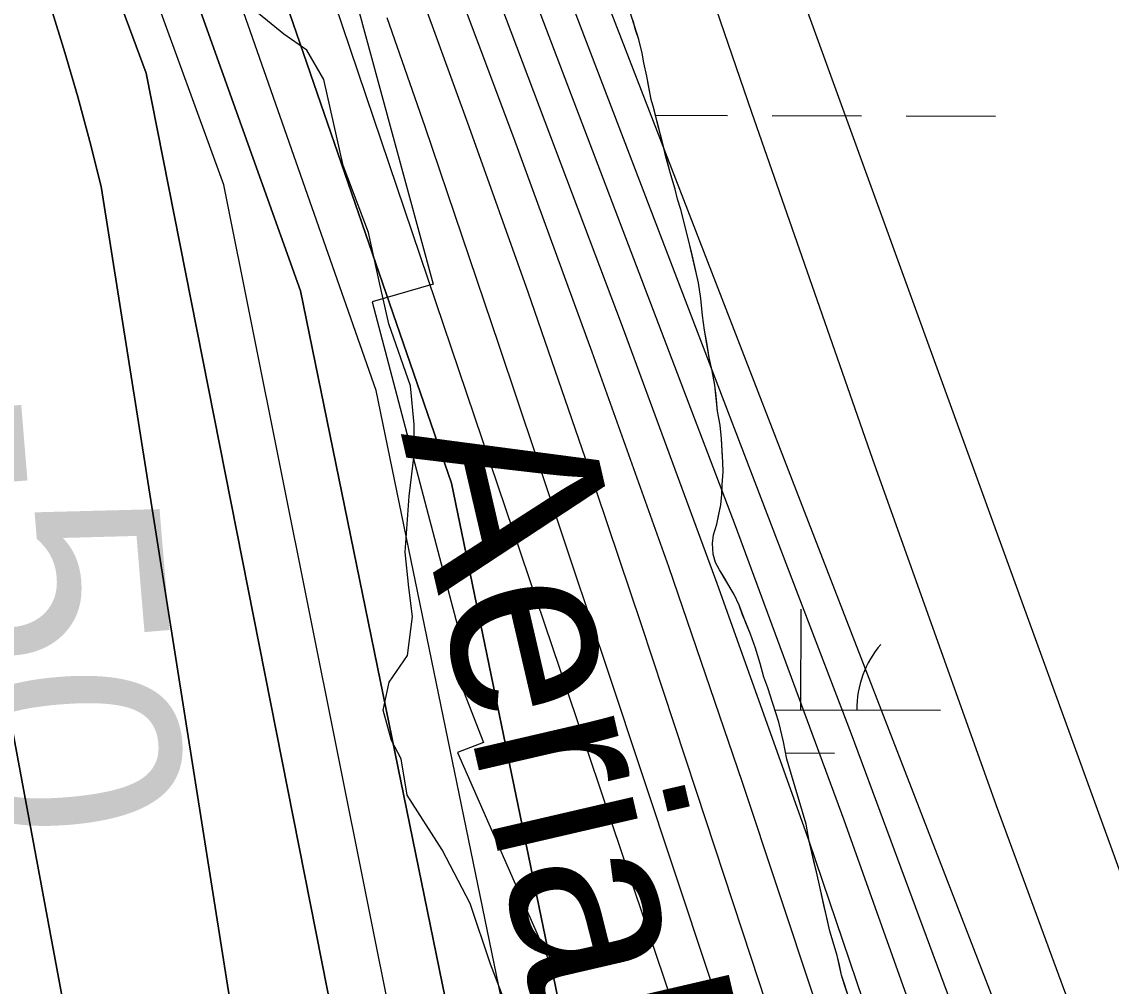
# Model space of a CAD drawing. Extents: x 3172297 to 3210190, y 958463 to 983887.
# Drawn here: x 3201321.7 to 3201711.5, y 980346.5 to 980691.6 of the extents above; entities that cross this region are included whole.
import ezdxf

# ---------------------------------------------------------------- set-up
doc = ezdxf.new("R2010")
doc.units = 0
for name, color, linetype in [('V-RIVR-EDGE', 7, 'Continuous'), ('V-RIVR-IDEN', 7, 'Continuous'), ('V-RRAP-RVMT', 7, 'Continuous'), ('V-SITE-VEGE', 7, 'Continuous'), ('V-TOPO-DPTH', 7, 'Continuous'), ('V-TOPO-MAJR', 7, 'Continuous'), ('V-TOPO-MAJR-IDEN', 7, 'Continuous'), ('V-TOPO-MINR', 7, 'Continuous'), ('V-TOPO-WATR', 7, 'Continuous'), ('V-WETL-SWMP', 7, 'Continuous')]:
    doc.layers.add(name, color=color, linetype=linetype)

msp = doc.modelspace()

# ---------------------------------------------------------------- linework, layer by layer
at = {"layer": 'V-RIVR-EDGE'}
msp.add_lwpolyline([(3201511.43, 980296.95), (3201489.4, 980354.38), (3201482.07, 980376.13), (3201472.12, 980395.28), (3201459.56, 980414.88), (3201457.42, 980427.92), (3201453.96, 980434.45), (3201450.94, 980445.33), (3201453.14, 980455.32), (3201459.68, 980464.86), (3201461.46, 980478.77), (3201460.18, 980489.2), (3201458.9, 980501.81), (3201460.26, 980521.81), (3201462.03, 980536.58), (3201462.06, 980547.45), (3201460.79, 980561.36), (3201453.02, 980583.55), (3201449.58, 980598.77), (3201445.71, 980616.17), (3201436.64, 980640.1), (3201429.76, 980670.98), (3201423.7, 980681.42), (3201415.46, 980687.09), (3201406.35, 980694.51)], dxfattribs=at)
at = {"layer": 'V-RRAP-RVMT'}
for p, q in [((3201402.93, 980839.93), (3201468.94, 980597.67)), ((3201468.94, 980597.67), (3201447.02, 980591.38)), ((3201447.02, 980591.38), (3201480.54, 980464.17)), ((3201480.54, 980464.17), (3201475.55, 980462.82)), ((3201475.55, 980462.82), (3201486.88, 980433.75)), ((3201486.88, 980433.75), (3201477.59, 980430.12)), ((3201477.59, 980430.12), (3201512.59, 980350.57)), ((3201512.59, 980350.57), (3201505.3, 980346.51))]:
    msp.add_line(p, q, dxfattribs=at)
at = {"layer": 'V-SITE-VEGE'}
for p, q in [((3201542.43, 980685.27), (3201535.05, 980708.93)), ((3201543.67, 980680.31), (3201542.43, 980685.27)), ((3201544.27, 980676.85), (3201543.67, 980680.31)), ((3201545.35, 980672.06), (3201544.27, 980676.85)), ((3201546.87, 980663.8), (3201545.35, 980672.06)), ((3201547.81, 980660.5), (3201546.87, 980663.8)), ((3201553.87, 980636.86), (3201547.81, 980660.5)), ((3201555.43, 980631.73), (3201553.87, 980636.86)), ((3201556.37, 980628.09), (3201555.43, 980631.73)), ((3201557.46, 980624.46), (3201556.37, 980628.09)), ((3201560.42, 980613.05), (3201557.46, 980624.46)), ((3201563.81, 980598.18), (3201560.42, 980613.05)), ((3201564.71, 980592.57), (3201563.81, 980598.18)), ((3201565.27, 980586.47), (3201564.71, 980592.57)), ((3201566.02, 980581.19), (3201565.27, 980586.47)), ((3201567.68, 980571.45), (3201566.02, 980581.19)), ((3201568.76, 980566.66), (3201567.68, 980571.45)), ((3201569.67, 980561.54), (3201568.76, 980566.66)), ((3201570.68, 980552.31), (3201569.67, 980561.54)), ((3201571.59, 980547.19), (3201570.68, 980552.31)), ((3201572.01, 980542.41), (3201571.59, 980547.19)), ((3201572.54, 980534), (3201572.01, 980542.41)), ((3201572.65, 980530.54), (3201572.54, 980534)), ((3201572.25, 980525.94), (3201572.65, 980530.54)), ((3201572.2, 980522.48), (3201572.25, 980525.94)), ((3201571.81, 980518.71), (3201572.2, 980522.48)), ((3201570.38, 980511.81), (3201571.81, 980518.71)), ((3201569.17, 980508.05), (3201570.38, 980511.81)), ((3201568.8, 980504.92), (3201569.17, 980508.05)), ((3201569.07, 980501.13), (3201568.8, 980504.92)), ((3201569.85, 980498.16), (3201569.07, 980501.13)), ((3201571.29, 980495.5), (3201569.85, 980498.16)), ((3201576.58, 980486.69), (3201571.29, 980495.5)), ((3201578.34, 980482.88), (3201576.58, 980486.69)), ((3201580.71, 980476.58), (3201578.34, 980482.88)), ((3201582.46, 980472.44), (3201580.71, 980476.58)), ((3201584.19, 980467.48), (3201582.46, 980472.44)), ((3201585.92, 980462.02), (3201584.19, 980467.48)), ((3201587.16, 980457.06), (3201585.92, 980462.02)), ((3201588.58, 980453.25), (3201587.16, 980457.06)), ((3201590.47, 980447.62), (3201588.58, 980453.25)), ((3201592.51, 980441.01), (3201590.47, 980447.62)), ((3201594.21, 980433.9), (3201592.51, 980441.01)), ((3201595.44, 980427.79), (3201594.21, 980433.9)), ((3201601.07, 980408.94), (3201595.44, 980427.79)), ((3201602.32, 980404.47), (3201601.07, 980408.94)), ((3201603.38, 980398.37), (3201602.32, 980404.47)), ((3201606.01, 980387.46), (3201603.38, 980398.37)), ((3201610.79, 980366.15), (3201606.01, 980387.46)), ((3201613.45, 980357.55), (3201610.79, 980366.15)), ((3201614.99, 980350.44), (3201613.45, 980357.55)), ((3201617.98, 980341.34), (3201614.99, 980350.44))]:
    msp.add_line(p, q, dxfattribs=at)
at = {"layer": 'V-TOPO-DPTH'}
for points in [[(3201157.79, 981282.2), (3201159.58, 981273.02), (3201166.41, 981241.31), (3201174.15, 981209.81), (3201182.5, 981178.45), (3201191.7, 981147.32), (3201201.44, 981116.38), (3201211.98, 981085.69), (3201223.05, 981055.18), (3201301.5, 980847.38), (3201307.3, 980831.95), (3201313.09, 980816.52), (3201318.85, 980801.08), (3201324.59, 980785.64), (3201366.25, 980673.19), (3201515.95, 979915.4), (3201520.96, 979892.38), (3201610.22, 979532.27), (3201610.24, 979532.2), (3201610.28, 979531.99), (3201610.92, 979528.37), (3201611.28, 979525.72), (3201611.53, 979523.76), (3201668.83, 979062.84)], [(3201370.78, 980830.58), (3201475.4, 980526.55), (3201652.06, 979671.64), (3201652.32, 979666.41), (3201652.91, 979661.21), (3201653.71, 979656.02), (3201662.23, 979610.68), (3201667.3, 979582.81), (3201672.15, 979554.9), (3201676.69, 979526.94), (3201681, 979498.94)], [(3201370.78, 980830.58), (3201475.4, 980526.55), (3201652.06, 979671.64), (3201652.32, 979666.41), (3201652.91, 979661.21), (3201653.71, 979656.02), (3201662.23, 979610.68), (3201667.3, 979582.81), (3201672.15, 979554.9), (3201676.69, 979526.94), (3201681, 979498.94)], [(3201668.83, 979062.84), (3201611.53, 979523.76), (3201611.28, 979525.72), (3201610.92, 979528.37), (3201610.28, 979531.99), (3201610.24, 979532.2), (3201610.22, 979532.27), (3201520.96, 979892.38), (3201515.95, 979915.4), (3201366.25, 980673.19), (3201324.59, 980785.64)], [(3201358.09, 980772.48), (3201421.37, 980595.3), (3201580.84, 979815.97), (3201581.98, 979802.43), (3201583.89, 979788.98), (3201586.31, 979775.58), (3201630, 979567.94), (3201632.71, 979554.66), (3201635.32, 979541.35), (3201637.76, 979528.02), (3201640.09, 979514.66), (3201662.49, 979381.83)], [(3201662.49, 979381.83), (3201640.09, 979514.66), (3201637.76, 979528.02), (3201635.32, 979541.35), (3201632.71, 979554.66), (3201630, 979567.94), (3201586.31, 979775.58), (3201583.89, 979788.98), (3201581.98, 979802.43), (3201580.84, 979815.97), (3201421.37, 980595.3), (3201358.09, 980772.48)], [(3201508.51, 979494.91), (3201507.42, 979501.52), (3201506.26, 979508.13), (3201505.27, 979513.48), (3201504.49, 979517.39), (3201503.65, 979521.29), (3201502.7, 979525.16), (3201501.68, 979529.01), (3201500.64, 979532.86), (3201499.62, 979536.71), (3201498.64, 979540.58), (3201497.69, 979544.45), (3201425, 979847.84), (3201417.06, 979882.61), (3201409.63, 979917.47), (3201402.96, 979952.49), (3201396.79, 979987.6), (3201391.01, 980022.8), (3201385.26, 980058), (3201379.56, 980093.21), (3201373.87, 980128.42), (3201371.49, 980143.26), (3201365.19, 980185.95), (3201264.89, 980725.18)], [(3201264.89, 980725.18), (3201365.19, 980185.95), (3201371.49, 980143.26), (3201373.87, 980128.42), (3201379.56, 980093.21), (3201385.26, 980058), (3201391.01, 980022.8), (3201396.79, 979987.6), (3201402.96, 979952.49), (3201409.63, 979917.47), (3201417.06, 979882.61), (3201425, 979847.84), (3201497.69, 979544.45), (3201498.64, 979540.58), (3201499.62, 979536.71), (3201500.64, 979532.86), (3201501.68, 979529.01), (3201502.7, 979525.16), (3201503.65, 979521.29), (3201504.49, 979517.39), (3201505.27, 979513.48), (3201506.26, 979508.13), (3201507.42, 979501.52), (3201508.51, 979494.91)], [(3201553.69, 979492.11), (3201550.64, 979510.36), (3201547.38, 979528.58), (3201543.97, 979546.78), (3201518.06, 979681.13), (3201513.93, 979702.25), (3201509.74, 979723.35), (3201505.45, 979744.44), (3201501.09, 979765.51), (3201496.68, 979786.57), (3201492.27, 979807.62), (3201487.85, 979828.68), (3201483.43, 979849.74), (3201448.64, 980015.46), (3201442.46, 980048.41), (3201437.24, 980081.49), (3201350.14, 980632.66), (3201346.08, 980648.72), (3201341.78, 980664.71), (3201337.13, 980680.6), (3201332.25, 980696.43)], [(3201332.25, 980696.43), (3201337.13, 980680.6), (3201341.78, 980664.71), (3201346.08, 980648.72), (3201350.14, 980632.66), (3201437.24, 980081.49), (3201442.46, 980048.41), (3201448.64, 980015.46), (3201483.43, 979849.74), (3201487.85, 979828.68), (3201492.27, 979807.62), (3201496.68, 979786.57), (3201501.09, 979765.51), (3201505.45, 979744.44), (3201509.74, 979723.35), (3201513.93, 979702.25), (3201518.06, 979681.13), (3201543.97, 979546.78), (3201547.38, 979528.58), (3201550.64, 979510.36), (3201553.69, 979492.11)], [(3201809.12, 978868.74), (3201808.02, 979599.38), (3201806.9, 979604.17), (3201805.61, 979608.91), (3201804.22, 979613.62), (3201723.46, 979869.94), (3201688.07, 979981.36), (3201652.33, 980092.67), (3201616.06, 980203.8), (3201579.44, 980314.82), (3201531.71, 980458.37), (3201518.66, 980497.52), (3201505.59, 980536.66), (3201492.47, 980575.79), (3201479.31, 980614.91), (3201465.99, 980653.97), (3201452.46, 980692.95)]]:
    msp.add_lwpolyline(points, dxfattribs=at)
at = {"layer": 'V-TOPO-MAJR'}
for points in [[(3202044.28, 979127.19), (3201978.2, 979632.56), (3201975.67, 979648.85), (3201972.63, 979665.02), (3201968.81, 979681.03), (3201964.48, 979696.93), (3201959.61, 979712.69), (3201954.52, 979728.38), (3201949.12, 979743.97), (3201943.51, 979759.49), (3201936.86, 979777.32), (3201927.8, 979801.72), (3201918.77, 979826.13), (3201909.81, 979850.56), (3201900.9, 979875), (3201535.9, 980879.59)], [(3201914.6, 978755.84), (3201850.07, 979570.26), (3201845.95, 979593.65), (3201841.36, 979616.94), (3201836.04, 979640.07), (3201830.24, 979663.1), (3201804.34, 979759.66), (3201792.06, 979804.27), (3201779.38, 979848.78), (3201766.13, 979893.11), (3201752.48, 979937.33), (3201738.53, 979981.46), (3201724.57, 980025.59), (3201710.59, 980069.71), (3201696.59, 980113.82), (3201665.28, 980212.4), (3201634.87, 980305.55), (3201603.46, 980398.35), (3201570.56, 980490.62), (3201536.66, 980582.56), (3201439.4, 980839.94)]]:
    msp.add_lwpolyline(points, dxfattribs=at)
at = {"layer": 'V-TOPO-MINR'}
for points in [[(3201668.83, 979062.84), (3201611.53, 979523.76), (3201611.28, 979525.72), (3201610.92, 979528.37), (3201610.28, 979531.99), (3201610.24, 979532.2), (3201610.22, 979532.27), (3201520.96, 979892.38), (3201515.95, 979915.4), (3201366.25, 980673.19), (3201324.59, 980785.64), (3201318.85, 980801.08), (3201313.09, 980816.52), (3201307.3, 980831.95), (3201301.5, 980847.38), (3201223.05, 981055.18), (3201211.98, 981085.69), (3201201.44, 981116.38), (3201191.7, 981147.32), (3201182.5, 981178.45), (3201174.15, 981209.81), (3201166.41, 981241.31), (3201159.58, 981273.02), (3201157.79, 981282.2)], [(3201972.56, 979390.35), (3201943.18, 979604.34), (3201939.39, 979627.88), (3201934.86, 979651.26), (3201929.23, 979674.41), (3201922.88, 979697.39), (3201896.38, 979785.18), (3201875.52, 979851.7), (3201853.71, 979917.9), (3201830.48, 979983.61), (3201806.3, 980048.99), (3201762.19, 980164.48), (3201715.88, 980287.6), (3201670.43, 980411.02), (3201626.26, 980534.91), (3201582.94, 980659.11), (3201511.36, 980867.81), (3201504.88, 980891.37), (3201500.4, 980915.17), (3201500.25, 980917.55)], [(3201926.54, 979471.18), (3201922.86, 979499.22), (3201919.06, 979527.24), (3201915.06, 979555.24), (3201910.94, 979583.22), (3201904.19, 979627.91), (3201903.23, 979633.5), (3201902.1, 979639.06), (3201900.74, 979644.56), (3201899.22, 979650.02), (3201834.67, 979864.64), (3201799.46, 979976.94), (3201762.54, 980088.65), (3201723.03, 980199.47), (3201681.81, 980309.71), (3201457.63, 980888.58)], [(3201990.64, 978694.82), (3201882.91, 979602), (3201880.72, 979616.22), (3201878.23, 979630.39), (3201875.29, 979644.47), (3201872.06, 979658.5), (3201869.97, 979666.92), (3201867.47, 979676.66), (3201864.87, 979686.39), (3201862.12, 979696.06), (3201859.26, 979705.71), (3201856.33, 979715.34), (3201853.39, 979724.97), (3201850.46, 979734.6), (3201847.53, 979744.23), (3201780.67, 979964.12), (3201743.06, 980083.27), (3201703.78, 980201.84), (3201662.01, 980319.56), (3201618.58, 980436.72), (3201451.7, 980872.67)], [(3201958.76, 978645.84), (3201869.54, 979558.28), (3201864.2, 979590.81), (3201858.18, 979623.19), (3201851.14, 979655.38), (3201843.43, 979687.42), (3201836.36, 979714.88), (3201829.36, 979741.26), (3201822.11, 979767.57), (3201814.47, 979793.76), (3201806.57, 979819.89), (3201798.48, 979845.96), (3201790.38, 979872.03), (3201782.29, 979898.1), (3201774.18, 979924.17), (3201723.67, 980086.63), (3201689.32, 980193.59), (3201653.64, 980300.1), (3201615.99, 980405.91), (3201577.02, 980511.28), (3201445.64, 980856.48)], [(3201864.95, 978891.79), (3201832.72, 979580.75), (3201829.81, 979596.14), (3201826.58, 979611.45), (3201822.9, 979626.66), (3201818.9, 979641.81), (3201774.33, 979800.73), (3201755.79, 979865.43), (3201736.77, 979929.98), (3201717.02, 979994.32), (3201696.79, 980058.51), (3201676.18, 980122.58), (3201655.53, 980186.65), (3201634.83, 980250.69), (3201614.1, 980314.73), (3201605.28, 980341.92), (3201579.6, 980419.36), (3201553.22, 980496.57), (3201525.81, 980573.4), (3201497.7, 980650), (3201432.92, 980822.93)], [(3201690.92, 979308.22), (3201660.27, 979502.58), (3201656.57, 979525.18), (3201652.7, 979547.75), (3201648.56, 979570.27), (3201644.24, 979592.77), (3201619.83, 979716.15), (3201618.3, 979725.27), (3201617.14, 979734.42), (3201616.53, 979743.63), (3201448.53, 980559.7), (3201368.32, 980788.5)], [(3201635.46, 979455.98), (3201622.91, 979524.77), (3201621.84, 979530.38), (3201620.74, 979535.99), (3201619.56, 979541.58), (3201618.33, 979547.16), (3201553.28, 979834.33), (3201549.73, 979852.36), (3201546.85, 979870.48), (3201393.94, 980633.18), (3201340.76, 980779.33)], [(3201662.49, 979381.83), (3201640.09, 979514.66), (3201637.76, 979528.02), (3201635.32, 979541.35), (3201632.71, 979554.66), (3201630, 979567.94), (3201586.31, 979775.58), (3201583.89, 979788.98), (3201581.98, 979802.43), (3201580.84, 979815.97), (3201421.37, 980595.3), (3201358.09, 980772.48)], [(3201508.51, 979494.91), (3201507.42, 979501.52), (3201506.26, 979508.13), (3201505.27, 979513.48), (3201504.49, 979517.39), (3201503.65, 979521.29), (3201502.7, 979525.16), (3201501.68, 979529.01), (3201500.64, 979532.86), (3201499.62, 979536.71), (3201498.64, 979540.58), (3201497.69, 979544.45), (3201425, 979847.84), (3201417.06, 979882.61), (3201409.63, 979917.47), (3201402.96, 979952.49), (3201396.79, 979987.6), (3201391.01, 980022.8), (3201385.26, 980058), (3201379.56, 980093.21), (3201373.87, 980128.42), (3201371.49, 980143.26), (3201365.19, 980185.95), (3201264.89, 980725.18)], [(3201829.48, 978854.16), (3201817.99, 979589.45), (3201816.21, 979598.19), (3201814.25, 979606.88), (3201812.04, 979615.51), (3201809.65, 979624.1), (3201746.8, 979837.64), (3201720.81, 979924.53), (3201694.3, 980011.26), (3201667.02, 980097.75), (3201639.22, 980184.08), (3201621.91, 980237.04), (3201602.35, 980296.76), (3201582.76, 980356.46), (3201563.1, 980416.15), (3201543.41, 980475.82), (3201523.37, 980535.37), (3201502.9, 980594.78), (3201481.81, 980653.96), (3201460.29, 980712.99)], [(3201553.69, 979492.11), (3201550.64, 979510.36), (3201547.38, 979528.58), (3201543.97, 979546.78), (3201518.06, 979681.13), (3201513.93, 979702.25), (3201509.74, 979723.35), (3201505.45, 979744.44), (3201501.09, 979765.51), (3201496.68, 979786.57), (3201492.27, 979807.62), (3201487.85, 979828.68), (3201483.43, 979849.74), (3201448.64, 980015.46), (3201442.46, 980048.41), (3201437.24, 980081.49), (3201350.14, 980632.66), (3201346.08, 980648.72), (3201341.78, 980664.71), (3201337.13, 980680.6), (3201332.25, 980696.43)], [(3201702.93, 979896.22), (3201656.75, 980035.19), (3201610.4, 980174.11), (3201563.79, 980312.94), (3201517.02, 980451.72), (3201433.69, 980698.18)], [(3201809.12, 978868.74), (3201808.02, 979599.38), (3201806.9, 979604.17), (3201805.61, 979608.91), (3201804.22, 979613.62), (3201723.46, 979869.94), (3201688.07, 979981.36), (3201652.33, 980092.67), (3201616.06, 980203.8), (3201579.44, 980314.82), (3201531.71, 980458.37), (3201518.66, 980497.52), (3201505.59, 980536.66), (3201492.47, 980575.79), (3201479.31, 980614.91), (3201465.99, 980653.97), (3201452.46, 980692.95)]]:
    msp.add_lwpolyline(points, dxfattribs=at)
at = {"layer": 'V-TOPO-WATR'}
msp.add_lwpolyline([(3201681, 979498.94), (3201676.69, 979526.94), (3201672.15, 979554.9), (3201667.3, 979582.81), (3201662.23, 979610.68), (3201653.71, 979656.02), (3201652.91, 979661.21), (3201652.32, 979666.41), (3201652.06, 979671.64), (3201475.4, 980526.55), (3201370.78, 980830.58)], dxfattribs=at)
at = {"layer": 'V-WETL-SWMP'}
for p, q in [((3201541.33, 980688.75), (3201540.39, 980691.89)), ((3201542.43, 980685.27), (3201541.33, 980688.75)), ((3201543.67, 980680.32), (3201542.43, 980685.27)), ((3201544.27, 980676.85), (3201543.67, 980680.32)), ((3201545.35, 980672.06), (3201544.27, 980676.85)), ((3201545.96, 980668.76), (3201545.35, 980672.06)), ((3201546.87, 980663.8), (3201545.96, 980668.76)), ((3201547.81, 980660.5), (3201546.87, 980663.8)), ((3201549.05, 980655.7), (3201547.81, 980660.5)), ((3201548.43, 980658.11), (3201574.15, 980658.05)), ((3201590.15, 980658.01), (3201622.15, 980657.93)), ((3201638.15, 980657.89), (3201670.15, 980657.81)), ((3201550.92, 980648.43), (3201549.05, 980655.7)), ((3201552.15, 980643.31), (3201550.92, 980648.43)), ((3201553.87, 980636.86), (3201552.15, 980643.31)), ((3201555.43, 980631.73), (3201553.87, 980636.86)), ((3201556.37, 980628.1), (3201555.43, 980631.73)), ((3201557.46, 980624.46), (3201556.37, 980628.1)), ((3201559.01, 980618.34), (3201557.46, 980624.46)), ((3201560.42, 980613.05), (3201559.01, 980618.34)), ((3201561.34, 980609.25), (3201560.42, 980613.05)), ((3201562.73, 980602.97), (3201561.34, 980609.25)), ((3201563.81, 980598.18), (3201562.73, 980602.97)), ((3201564.71, 980592.57), (3201563.81, 980598.18)), ((3201565.28, 980586.47), (3201564.71, 980592.57)), ((3201566.02, 980581.19), (3201565.28, 980586.47)), ((3201566.93, 980576.07), (3201566.02, 980581.19)), ((3201567.68, 980571.45), (3201566.93, 980576.07)), ((3201568.76, 980566.66), (3201567.68, 980571.45)), ((3201569.67, 980561.54), (3201568.76, 980566.66)), ((3201570.1, 980557.59), (3201569.67, 980561.54)), ((3201570.68, 980552.31), (3201570.1, 980557.59)), ((3201571.59, 980547.19), (3201570.68, 980552.31)), ((3201572.01, 980542.41), (3201571.59, 980547.19)), ((3201572.27, 980537.96), (3201572.01, 980542.41)), ((3201572.54, 980534.01), (3201572.27, 980537.96)), ((3201572.65, 980530.55), (3201572.54, 980534.01)), ((3201572.25, 980525.94), (3201572.65, 980530.55)), ((3201572.19, 980522.49), (3201572.25, 980525.94)), ((3201571.81, 980518.71), (3201572.19, 980522.49)), ((3201571.1, 980515.42), (3201571.81, 980518.71)), ((3201570.38, 980511.81), (3201571.1, 980515.42)), ((3201569.17, 980508.04), (3201570.38, 980511.81)), ((3201568.8, 980504.92), (3201569.17, 980508.04)), ((3201569.07, 980501.13), (3201568.8, 980504.92)), ((3201569.85, 980498.16), (3201569.07, 980501.13)), ((3201571.29, 980495.5), (3201569.85, 980498.16)), ((3201573.21, 980492.34), (3201571.29, 980495.5)), ((3201574.82, 980489.68), (3201573.21, 980492.34)), ((3201576.58, 980486.69), (3201574.82, 980489.68)), ((3201578.34, 980482.88), (3201576.58, 980486.69)), ((3201579.6, 980479.4), (3201578.34, 980482.88)), ((3201580.71, 980476.59), (3201579.6, 980479.4)), ((3201600.47, 980445.38), (3201600.56, 980481.38)), ((3201582.46, 980472.44), (3201580.71, 980476.59)), ((3201584.19, 980467.48), (3201582.46, 980472.44)), ((3201585.92, 980462.02), (3201584.19, 980467.48)), ((3201587.16, 980457.06), (3201585.92, 980462.02)), ((3201588.58, 980453.25), (3201587.16, 980457.06)), ((3201590.47, 980447.62), (3201588.58, 980453.25)), ((3201592.51, 980441.01), (3201590.47, 980447.62)), ((3201591.16, 980445.4), (3201650.47, 980445.25)), ((3201594.21, 980433.9), (3201592.51, 980441.01)), ((3201595.44, 980427.79), (3201594.21, 980433.9)), ((3201595, 980429.96), (3201612.43, 980429.92)), ((3201600.13, 980412.08), (3201595.44, 980427.79)), ((3201601.07, 980408.94), (3201600.13, 980412.08)), ((3201602.32, 980404.47), (3201601.07, 980408.94)), ((3201603.38, 980398.37), (3201602.32, 980404.47)), ((3201604.16, 980395.39), (3201603.38, 980398.37)), ((3201605.24, 980390.6), (3201604.16, 980395.39)), ((3201606.01, 980387.46), (3201605.24, 980390.6)), ((3201607.09, 980382.67), (3201606.01, 980387.46)), ((3201607.86, 980379.36), (3201607.09, 980382.67)), ((3201608.94, 980374.41), (3201607.86, 980379.36)), ((3201609.71, 980371.1), (3201608.94, 980374.41)), ((3201610.79, 980366.15), (3201609.71, 980371.1)), ((3201611.89, 980362.67), (3201610.79, 980366.15)), ((3201613.45, 980357.55), (3201611.89, 980362.67)), ((3201614.22, 980354.08), (3201613.45, 980357.55)), ((3201614.99, 980350.44), (3201614.22, 980354.08)), ((3201616.09, 980346.97), (3201614.99, 980350.44)), ((3201617.98, 980341.34), (3201616.09, 980346.97))]:
    msp.add_line(p, q, dxfattribs=at)
msp.add_arc((3201655.71, 980445.72), 35.25, 139.0865, 180.6302, dxfattribs=at)

# ---------------------------------------------------------------- texts
at = {"layer": 'V-RIVR-IDEN'}
msp.add_text('Aerial Photos', height=67, rotation=283.0674, dxfattribs=at).set_placement((3201457.29, 980544.23))
at = {"layer": 'V-TOPO-MAJR-IDEN'}
msp.add_text('-50', height=83, rotation=274.7466, dxfattribs=at).set_placement((3201284.44, 980556.36))

doc.saveas('drawing.dxf')
